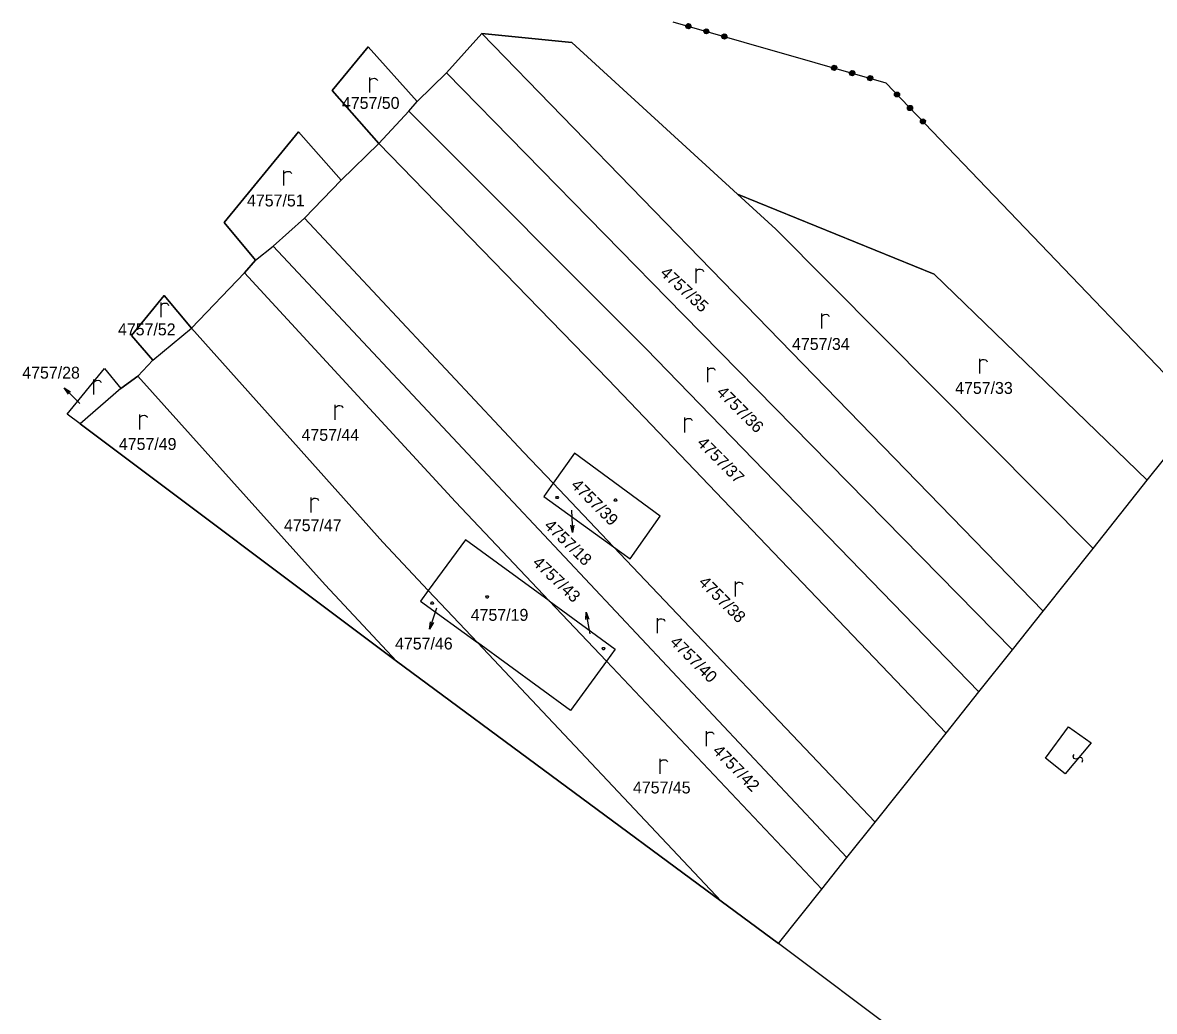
# Model space of a CAD drawing. Extents: x -266179 to -264727, y -1243225 to -1241702.
# Drawn here: x -265984.8 to -265832.8, y -1242536.7 to -1242403.9 of the extents above; entities that cross this region are included whole.
import ezdxf

# ---------------------------------------------------------------- set-up
doc = ezdxf.new("R2010")
doc.units = 0
for name, color, linetype in [('Vrstva 1', 7, 'Continuous'), ('Vrstva 19', 7, 'Continuous'), ('Vrstva 2', 7, 'Continuous'), ('Vrstva 21', 7, 'Continuous')]:
    doc.layers.add(name, color=color, linetype=linetype)

msp = doc.modelspace()

# ---------------------------------------------------------------- linework, layer by layer
at = {"layer": 'Vrstva 1'}
for p, q in [((-265897.47, -1242403.78), (-265868.86, -1242411.97)), ((-265927.83, -1242410.64), (-265923.08, -1242405.39)), ((-265923.08, -1242405.39), (-265927.83, -1242410.64)), ((-265890.72, -1242438.68), (-265923.08, -1242405.39)), ((-265923.08, -1242405.39), (-265911.02, -1242406.56)), ((-265911.02, -1242406.56), (-265923.08, -1242405.39)), ((-265911.02, -1242406.56), (-265888.78, -1242426.95)), ((-265888.78, -1242426.95), (-265911.02, -1242406.56)), ((-265943.18, -1242413.03), (-265938.35, -1242407.14)), ((-265938.35, -1242407.14), (-265943.18, -1242413.03)), ((-265938.35, -1242407.14), (-265931.78, -1242414.49)), ((-265931.78, -1242414.49), (-265938.35, -1242407.14)), ((-265931.78, -1242414.49), (-265927.83, -1242410.64)), ((-265927.83, -1242410.64), (-265931.78, -1242414.49)), ((-265896.03, -1242443.15), (-265927.83, -1242410.64)), ((-265868.86, -1242411.97), (-265826.52, -1242456.16)), ((-265936.94, -1242420.12), (-265943.18, -1242413.03)), ((-265943.18, -1242413.03), (-265936.94, -1242420.12)), ((-265936.94, -1242420.12), (-265932.91, -1242415.78)), ((-265932.91, -1242415.78), (-265931.78, -1242414.49)), ((-265901.05, -1242447.69), (-265932.91, -1242415.78)), ((-265957.69, -1242430.74), (-265947.73, -1242418.59)), ((-265947.73, -1242418.59), (-265957.69, -1242430.74)), ((-265947.73, -1242418.59), (-265941.99, -1242425.08)), ((-265941.99, -1242425.08), (-265947.73, -1242418.59)), ((-265941.99, -1242425.08), (-265936.94, -1242420.12)), ((-265936.94, -1242420.12), (-265941.99, -1242425.08)), ((-265906.11, -1242451.84), (-265936.94, -1242420.12)), ((-265946.9, -1242430.17), (-265941.99, -1242425.08)), ((-265883.64, -1242431.66), (-265888.78, -1242426.95)), ((-265888.78, -1242426.95), (-265862.38, -1242437.68)), ((-265862.38, -1242437.68), (-265888.78, -1242426.95)), ((-265953.47, -1242435.81), (-265957.69, -1242430.74)), ((-265957.69, -1242430.74), (-265953.47, -1242435.81)), ((-265951.11, -1242433.94), (-265946.9, -1242430.17)), ((-265917.48, -1242461.57), (-265946.9, -1242430.17)), ((-265841.03, -1242474.5), (-265883.64, -1242431.66)), ((-265953.47, -1242435.81), (-265951.11, -1242433.94)), ((-265922.33, -1242464.64), (-265951.11, -1242433.94)), ((-265954.95, -1242437.5), (-265953.47, -1242435.81)), ((-265953.47, -1242435.81), (-265954.95, -1242437.5)), ((-265962.09, -1242444.95), (-265954.95, -1242437.5)), ((-265954.95, -1242437.5), (-265962.09, -1242444.95)), ((-265926.62, -1242468.25), (-265954.95, -1242437.5)), ((-265847.73, -1242482.93), (-265890.72, -1242438.68)), ((-265862.38, -1242437.68), (-265833.75, -1242465.36)), ((-265833.75, -1242465.36), (-265862.38, -1242437.68)), ((-265970.12, -1242445.91), (-265965.74, -1242440.56)), ((-265965.74, -1242440.56), (-265970.12, -1242445.91)), ((-265965.74, -1242440.56), (-265962.09, -1242444.95)), ((-265962.09, -1242444.95), (-265965.74, -1242440.56)), ((-265851.86, -1242488.11), (-265896.03, -1242443.15)), ((-265967.29, -1242449.25), (-265970.12, -1242445.91)), ((-265970.12, -1242445.91), (-265967.29, -1242449.25)), ((-265967.29, -1242449.25), (-265962.09, -1242444.95)), ((-265936.37, -1242473.69), (-265962.09, -1242444.95)), ((-265856.36, -1242493.77), (-265901.05, -1242447.69)), ((-265969.29, -1242451.38), (-265967.29, -1242449.25)), ((-265967.29, -1242449.25), (-265969.29, -1242451.38)), ((-265978.77, -1242456.47), (-265973.77, -1242450.35)), ((-265973.77, -1242450.35), (-265971.58, -1242453.03)), ((-265971.58, -1242453.03), (-265969.29, -1242451.38)), ((-265969.29, -1242451.38), (-265971.58, -1242453.03)), ((-265944.13, -1242479.42), (-265969.29, -1242451.38)), ((-265860.77, -1242499.3), (-265906.11, -1242451.84)), ((-265978.605, -1242453.787), (-265979.17, -1242452.938)), ((-265971.58, -1242453.03), (-265977.03, -1242457.76)), ((-265977.03, -1242457.76), (-265978.77, -1242456.47)), ((-265934.54, -1242489.67), (-265977.03, -1242457.76)), ((-265977.03, -1242457.76), (-265934.54, -1242489.67)), ((-265833.75, -1242465.36), (-265828.81, -1242459.15)), ((-265913.51, -1242465.76), (-265917.48, -1242461.57)), ((-265910.65, -1242461.74), (-265913.51, -1242465.76)), ((-265899.13, -1242470.2), (-265910.65, -1242461.74)), ((-265874.07, -1242516.02), (-265922.33, -1242464.64)), ((-265913.51, -1242465.76), (-265914.79, -1242467.56)), ((-265905.4, -1242474.3), (-265913.51, -1242465.76)), ((-265913.51, -1242465.76), (-265905.4, -1242474.3)), ((-265841.03, -1242474.5), (-265833.75, -1242465.36)), ((-265914.79, -1242467.56), (-265905.4, -1242474.3)), ((-265914.04, -1242481.54), (-265926.62, -1242468.25)), ((-265903.17, -1242475.9), (-265899.13, -1242470.2)), ((-265910.756, -1242471.367), (-265910.903, -1242472.376)), ((-265930.29, -1242480.15), (-265936.37, -1242473.69)), ((-265925.27, -1242473.34), (-265930.29, -1242480.15)), ((-265914.04, -1242481.54), (-265925.27, -1242473.34)), ((-265870.29, -1242511.27), (-265905.4, -1242474.3)), ((-265905.4, -1242474.3), (-265903.17, -1242475.9)), ((-265847.73, -1242482.93), (-265841.03, -1242474.5)), ((-265934.54, -1242489.67), (-265944.13, -1242479.42)), ((-265930.29, -1242480.15), (-265931.34, -1242481.57)), ((-265923.69, -1242487.15), (-265930.29, -1242480.15)), ((-265931.34, -1242481.57), (-265923.69, -1242487.15)), ((-265906.36, -1242489.66), (-265914.04, -1242481.54)), ((-265914.04, -1242481.54), (-265905.17, -1242488.03)), ((-265909.109, -1242484.066), (-265909.088, -1242483.047)), ((-265851.86, -1242488.11), (-265847.73, -1242482.93)), ((-265929.603, -1242484.475), (-265930.1, -1242485.366)), ((-265911.19, -1242496.28), (-265923.69, -1242487.15)), ((-265890.98, -1242521.88), (-265923.69, -1242487.15)), ((-265905.17, -1242488.03), (-265906.36, -1242489.66)), ((-265856.36, -1242493.77), (-265851.86, -1242488.11)), ((-265890.98, -1242521.88), (-265934.54, -1242489.67)), ((-265934.54, -1242489.67), (-265890.98, -1242521.88)), ((-265906.36, -1242489.66), (-265911.19, -1242496.28)), ((-265877.43, -1242520.25), (-265906.36, -1242489.66)), ((-265860.77, -1242499.3), (-265856.36, -1242493.77)), ((-265870.29, -1242511.27), (-265860.77, -1242499.3)), ((-265874.07, -1242516.02), (-265870.29, -1242511.27)), ((-265877.43, -1242520.25), (-265874.07, -1242516.02)), ((-265883.27, -1242527.58), (-265877.43, -1242520.25)), ((-265883.27, -1242527.58), (-265890.98, -1242521.88)), ((-265890.98, -1242521.88), (-265883.27, -1242527.58)), ((-265816.51, -1242577.54), (-265883.27, -1242527.58))]:
    msp.add_line(p, q, dxfattribs=at)
for points in [[(-265938.12, -1242413.28), (-265938.12, -1242412.01), (-265938.12, -1242411.28)], [(-265938.12, -1242411.68), (-265938.02, -1242411.55), (-265937.89, -1242411.44), (-265937.75, -1242411.39), (-265937.52, -1242411.38), (-265937.35, -1242411.41), (-265937.25, -1242411.48), (-265937.16, -1242411.58), (-265937.12, -1242411.68)], [(-265949.66, -1242425.78), (-265949.66, -1242424.51), (-265949.66, -1242423.78)], [(-265949.66, -1242424.18), (-265949.56, -1242424.05), (-265949.43, -1242423.94), (-265949.29, -1242423.89), (-265949.06, -1242423.88), (-265948.89, -1242423.91), (-265948.79, -1242423.98), (-265948.7, -1242424.08), (-265948.66, -1242424.18)], [(-265894.33, -1242438.91), (-265894.33, -1242437.64), (-265894.33, -1242436.91)], [(-265894.33, -1242437.31), (-265894.23, -1242437.18), (-265894.1, -1242437.07), (-265893.96, -1242437.02), (-265893.73, -1242437.01), (-265893.56, -1242437.04), (-265893.46, -1242437.11), (-265893.37, -1242437.21), (-265893.33, -1242437.31)], [(-265966.16, -1242443.47), (-265966.16, -1242442.2), (-265966.16, -1242441.47)], [(-265966.16, -1242441.87), (-265966.06, -1242441.74), (-265965.93, -1242441.63), (-265965.79, -1242441.58), (-265965.56, -1242441.57), (-265965.39, -1242441.6), (-265965.29, -1242441.67), (-265965.2, -1242441.77), (-265965.16, -1242441.87)], [(-265877.46, -1242444.97), (-265877.46, -1242443.7), (-265877.46, -1242442.97)], [(-265877.46, -1242443.37), (-265877.36, -1242443.24), (-265877.23, -1242443.13), (-265877.09, -1242443.08), (-265876.86, -1242443.07), (-265876.69, -1242443.1), (-265876.59, -1242443.17), (-265876.5, -1242443.27), (-265876.46, -1242443.37)], [(-265856.23, -1242451.04), (-265856.23, -1242449.77), (-265856.23, -1242449.04)], [(-265856.23, -1242449.44), (-265856.13, -1242449.31), (-265856, -1242449.2), (-265855.86, -1242449.15), (-265855.63, -1242449.14), (-265855.46, -1242449.17), (-265855.36, -1242449.24), (-265855.27, -1242449.34), (-265855.23, -1242449.44)], [(-265892.75, -1242452.19), (-265892.75, -1242450.92), (-265892.75, -1242450.19)], [(-265892.75, -1242450.59), (-265892.65, -1242450.46), (-265892.52, -1242450.35), (-265892.38, -1242450.3), (-265892.15, -1242450.29), (-265891.98, -1242450.32), (-265891.88, -1242450.39), (-265891.79, -1242450.49), (-265891.75, -1242450.59)], [(-265975.19, -1242453.83), (-265975.19, -1242452.56), (-265975.19, -1242451.83)], [(-265975.19, -1242452.23), (-265975.09, -1242452.1), (-265974.96, -1242451.99), (-265974.82, -1242451.94), (-265974.59, -1242451.93), (-265974.42, -1242451.96), (-265974.32, -1242452.03), (-265974.23, -1242452.13), (-265974.19, -1242452.23)], [(-265977.05, -1242455.06), (-265979.17, -1242452.938), (-265978.322, -1242453.504)], [(-265942.77, -1242457.23), (-265942.77, -1242455.96), (-265942.77, -1242455.23)], [(-265942.77, -1242455.63), (-265942.67, -1242455.5), (-265942.54, -1242455.39), (-265942.4, -1242455.34), (-265942.17, -1242455.33), (-265942, -1242455.36), (-265941.9, -1242455.43), (-265941.81, -1242455.53), (-265941.77, -1242455.63)], [(-265969.01, -1242458.53), (-265969.01, -1242457.26), (-265969.01, -1242456.53)], [(-265969.01, -1242456.93), (-265968.91, -1242456.8), (-265968.78, -1242456.69), (-265968.64, -1242456.64), (-265968.41, -1242456.63), (-265968.24, -1242456.66), (-265968.14, -1242456.73), (-265968.05, -1242456.83), (-265968.01, -1242456.93)], [(-265895.84, -1242458.95), (-265895.84, -1242457.68), (-265895.84, -1242456.95)], [(-265895.84, -1242457.35), (-265895.74, -1242457.22), (-265895.61, -1242457.11), (-265895.47, -1242457.06), (-265895.24, -1242457.05), (-265895.07, -1242457.08), (-265894.97, -1242457.15), (-265894.88, -1242457.25), (-265894.84, -1242457.35)], [(-265946.01, -1242469.67), (-265946.01, -1242468.4), (-265946.01, -1242467.67)], [(-265946.01, -1242468.07), (-265945.91, -1242467.94), (-265945.78, -1242467.83), (-265945.64, -1242467.78), (-265945.41, -1242467.77), (-265945.24, -1242467.8), (-265945.14, -1242467.87), (-265945.05, -1242467.97), (-265945.01, -1242468.07)], [(-265911.06, -1242469.38), (-265910.903, -1242472.376), (-265911.155, -1242471.388)], [(-265889.05, -1242480.95), (-265889.05, -1242479.68), (-265889.05, -1242478.95)], [(-265889.05, -1242479.35), (-265888.95, -1242479.22), (-265888.82, -1242479.11), (-265888.68, -1242479.06), (-265888.45, -1242479.05), (-265888.28, -1242479.08), (-265888.18, -1242479.15), (-265888.09, -1242479.25), (-265888.05, -1242479.35)], [(-265929.18, -1242482.51), (-265930.1, -1242485.366), (-265929.984, -1242484.352)], [(-265908.56, -1242486), (-265909.088, -1242483.047), (-265908.715, -1242483.996)], [(-265899.53, -1242485.87), (-265899.53, -1242484.6), (-265899.53, -1242483.87)], [(-265899.53, -1242484.27), (-265899.43, -1242484.14), (-265899.3, -1242484.03), (-265899.16, -1242483.98), (-265898.93, -1242483.97), (-265898.76, -1242484), (-265898.66, -1242484.07), (-265898.57, -1242484.17), (-265898.53, -1242484.27)], [(-265892.93, -1242501.06), (-265892.93, -1242499.79), (-265892.93, -1242499.06)], [(-265892.93, -1242499.46), (-265892.83, -1242499.33), (-265892.7, -1242499.22), (-265892.56, -1242499.17), (-265892.33, -1242499.16), (-265892.16, -1242499.19), (-265892.06, -1242499.26), (-265891.97, -1242499.36), (-265891.93, -1242499.46)], [(-265899.15, -1242504.78), (-265899.15, -1242503.51), (-265899.15, -1242502.78)], [(-265899.15, -1242503.18), (-265899.05, -1242503.05), (-265898.92, -1242502.94), (-265898.78, -1242502.89), (-265898.55, -1242502.88), (-265898.38, -1242502.91), (-265898.28, -1242502.98), (-265898.19, -1242503.08), (-265898.15, -1242503.18)]]:
    msp.add_lwpolyline(points, dxfattribs=at)
for points in [[(-265912.87, -1242467.52), (-265912.78, -1242467.67), (-265912.87, -1242467.82), (-265913.05, -1242467.82), (-265913.14, -1242467.67), (-265913.05, -1242467.52)], [(-265905.07, -1242467.87), (-265904.98, -1242468.02), (-265905.07, -1242468.17), (-265905.25, -1242468.17), (-265905.34, -1242468.02), (-265905.25, -1242467.87)], [(-265922.31, -1242480.88), (-265922.22, -1242481.03), (-265922.31, -1242481.18), (-265922.49, -1242481.18), (-265922.58, -1242481.03), (-265922.49, -1242480.88)], [(-265929.68, -1242481.69), (-265929.59, -1242481.84), (-265929.68, -1242481.99), (-265929.86, -1242481.99), (-265929.95, -1242481.84), (-265929.86, -1242481.69)], [(-265906.68, -1242487.82), (-265906.59, -1242487.97), (-265906.68, -1242488.12), (-265906.86, -1242488.12), (-265906.95, -1242487.97), (-265906.86, -1242487.82)]]:
    msp.add_lwpolyline(points, close=True, dxfattribs=at)
at = {"layer": 'Vrstva 19'}
for p, q in [((-265897.47, -1242403.78), (-265868.86, -1242411.97)), ((-265868.86, -1242411.97), (-265826.52, -1242456.16))]:
    msp.add_line(p, q, dxfattribs=at)
for points in [[(-265895.142, -1242404.113), (-265895.011, -1242404.348), (-265895.086, -1242404.607), (-265895.321, -1242404.738), (-265895.58, -1242404.663), (-265895.71, -1242404.428), (-265895.636, -1242404.169), (-265895.401, -1242404.038), (-265895.142, -1242404.113), (-265895.143, -1242404.154), (-265895.374, -1242404.088), (-265895.473, -1242404.143), (-265895.088, -1242404.253), (-265895.052, -1242404.346), (-265895.572, -1242404.198), (-265895.594, -1242404.274), (-265895.084, -1242404.421), (-265895.097, -1242404.5), (-265895.606, -1242404.354), (-265895.628, -1242404.431), (-265895.119, -1242404.577), (-265895.189, -1242404.64), (-265895.602, -1242404.522), (-265895.557, -1242404.618), (-265895.288, -1242404.695)], [(-265892.729, -1242404.804), (-265892.598, -1242405.039), (-265892.673, -1242405.299), (-265892.908, -1242405.429), (-265893.167, -1242405.355), (-265893.298, -1242405.12), (-265893.223, -1242404.86), (-265892.988, -1242404.73), (-265892.729, -1242404.804), (-265892.749, -1242404.84), (-265892.98, -1242404.774), (-265893.079, -1242404.829), (-265892.695, -1242404.939), (-265892.64, -1242405.038), (-265893.178, -1242404.884), (-265893.2, -1242404.961), (-265892.662, -1242405.115), (-265892.684, -1242405.192), (-265893.222, -1242405.038), (-265893.244, -1242405.114), (-265892.706, -1242405.269), (-265892.805, -1242405.324), (-265893.189, -1242405.213), (-265893.134, -1242405.312), (-265892.904, -1242405.378)], [(-265890.316, -1242405.496), (-265890.186, -1242405.731), (-265890.26, -1242405.991), (-265890.495, -1242406.121), (-265890.755, -1242406.047), (-265890.885, -1242405.812), (-265890.81, -1242405.552), (-265890.575, -1242405.422), (-265890.316, -1242405.496), (-265890.365, -1242405.524), (-265890.596, -1242405.457), (-265890.676, -1242405.518), (-265890.311, -1242405.623), (-265890.256, -1242405.721), (-265890.756, -1242405.578), (-265890.778, -1242405.655), (-265890.278, -1242405.798), (-265890.3, -1242405.875), (-265890.8, -1242405.732), (-265890.831, -1242405.806), (-265890.331, -1242405.949), (-265890.392, -1242406.015), (-265890.786, -1242405.902), (-265890.76, -1242405.993), (-265890.529, -1242406.059)], [(-265875.569, -1242409.716), (-265875.438, -1242409.951), (-265875.513, -1242410.21), (-265875.748, -1242410.341), (-265876.007, -1242410.266), (-265876.138, -1242410.031), (-265876.063, -1242409.772), (-265875.828, -1242409.641), (-265875.569, -1242409.716), (-265875.57, -1242409.757), (-265875.801, -1242409.691), (-265875.9, -1242409.746), (-265875.515, -1242409.856), (-265875.479, -1242409.949), (-265875.999, -1242409.801), (-265876.021, -1242409.877), (-265875.511, -1242410.024), (-265875.524, -1242410.103), (-265876.033, -1242409.957), (-265876.055, -1242410.034), (-265875.546, -1242410.18), (-265875.616, -1242410.243), (-265876.029, -1242410.125), (-265875.984, -1242410.221), (-265875.715, -1242410.298)], [(-265873.156, -1242410.407), (-265873.025, -1242410.642), (-265873.1, -1242410.902), (-265873.335, -1242411.032), (-265873.594, -1242410.958), (-265873.725, -1242410.723), (-265873.65, -1242410.463), (-265873.415, -1242410.333), (-265873.156, -1242410.407), (-265873.176, -1242410.443), (-265873.407, -1242410.377), (-265873.506, -1242410.432), (-265873.122, -1242410.542), (-265873.067, -1242410.641), (-265873.605, -1242410.487), (-265873.627, -1242410.564), (-265873.089, -1242410.718), (-265873.111, -1242410.795), (-265873.649, -1242410.641), (-265873.671, -1242410.717), (-265873.133, -1242410.872), (-265873.232, -1242410.927), (-265873.616, -1242410.816), (-265873.561, -1242410.915), (-265873.331, -1242410.981)], [(-265870.743, -1242411.099), (-265870.613, -1242411.334), (-265870.687, -1242411.594), (-265870.922, -1242411.724), (-265871.182, -1242411.65), (-265871.312, -1242411.415), (-265871.237, -1242411.155), (-265871.002, -1242411.025), (-265870.743, -1242411.099), (-265870.792, -1242411.127), (-265871.023, -1242411.06), (-265871.103, -1242411.121), (-265870.738, -1242411.226), (-265870.683, -1242411.324), (-265871.183, -1242411.181), (-265871.205, -1242411.258), (-265870.705, -1242411.401), (-265870.727, -1242411.478), (-265871.227, -1242411.335), (-265871.258, -1242411.409), (-265870.758, -1242411.552), (-265870.819, -1242411.618), (-265871.213, -1242411.505), (-265871.187, -1242411.596), (-265870.956, -1242411.662)], [(-265867.016, -1242413.43), (-265867.022, -1242413.699), (-265867.217, -1242413.886), (-265867.486, -1242413.88), (-265867.672, -1242413.685), (-265867.667, -1242413.416), (-265867.472, -1242413.23), (-265867.203, -1242413.235), (-265867.016, -1242413.43), (-265867.038, -1242413.465), (-265867.204, -1242413.292), (-265867.317, -1242413.289), (-265867.041, -1242413.578), (-265867.057, -1242413.677), (-265867.43, -1242413.287), (-265867.488, -1242413.342), (-265867.122, -1242413.725), (-265867.172, -1242413.788), (-265867.539, -1242413.405), (-265867.597, -1242413.46), (-265867.23, -1242413.843), (-265867.323, -1242413.862), (-265867.62, -1242413.552), (-265867.629, -1242413.658), (-265867.436, -1242413.86)], [(-265865.28, -1242415.244), (-265865.286, -1242415.512), (-265865.481, -1242415.699), (-265865.75, -1242415.693), (-265865.937, -1242415.498), (-265865.931, -1242415.229), (-265865.736, -1242415.043), (-265865.467, -1242415.048), (-265865.28, -1242415.244), (-265865.316, -1242415.264), (-265865.482, -1242415.091), (-265865.595, -1242415.088), (-265865.319, -1242415.377), (-265865.321, -1242415.49), (-265865.708, -1242415.086), (-265865.766, -1242415.141), (-265865.379, -1242415.545), (-265865.437, -1242415.601), (-265865.824, -1242415.196), (-265865.882, -1242415.252), (-265865.495, -1242415.656), (-265865.608, -1242415.654), (-265865.884, -1242415.365), (-265865.887, -1242415.478), (-265865.721, -1242415.651)], [(-265863.545, -1242417.057), (-265863.551, -1242417.325), (-265863.746, -1242417.512), (-265864.014, -1242417.506), (-265864.201, -1242417.311), (-265864.195, -1242417.042), (-265864, -1242416.856), (-265863.731, -1242416.862), (-265863.545, -1242417.057), (-265863.601, -1242417.055), (-265863.767, -1242416.882), (-265863.866, -1242416.894), (-265863.604, -1242417.168), (-265863.606, -1242417.282), (-265863.966, -1242416.906), (-265864.024, -1242416.961), (-265863.664, -1242417.337), (-265863.722, -1242417.392), (-265864.081, -1242417.017), (-265864.146, -1242417.065), (-265863.786, -1242417.44), (-265863.872, -1242417.467), (-265864.155, -1242417.171), (-265864.179, -1242417.262), (-265864.013, -1242417.435)]]:
    msp.add_lwpolyline(points, dxfattribs=at)
at = {"layer": 'Vrstva 2'}
for p, q in [((-265847.42, -1242502.66), (-265844.31, -1242498.48)), ((-265844.31, -1242498.48), (-265841.28, -1242500.61)), ((-265841.28, -1242500.61), (-265844.79, -1242504.77)), ((-265844.79, -1242504.77), (-265847.42, -1242502.66))]:
    msp.add_line(p, q, dxfattribs=at)
msp.add_lwpolyline([(-265842.494, -1242503.212), (-265842.378, -1242502.904), (-265842.537, -1242502.626), (-265842.818, -1242502.572), (-265843.293, -1242502.826), (-265843.587, -1242502.709), (-265843.69, -1242502.412), (-265843.576, -1242502.168)], dxfattribs=at)
at = {"layer": 'Vrstva 21'}
for p, q in [((-265897.47, -1242403.78), (-265868.86, -1242411.97)), ((-265868.86, -1242411.97), (-265826.52, -1242456.16))]:
    msp.add_line(p, q, dxfattribs=at)

# ---------------------------------------------------------------- texts
at = {"layer": 'Vrstva 1'}
for s, p in [('4757/50', (-265941.88, -1242415.49)), ('4757/51', (-265954.622, -1242428.59)), ('4757/52', (-265971.951, -1242445.9)), ('4757/34', (-265881.441, -1242447.86)), ('4757/28', (-265984.801, -1242451.71)), ('4757/33', (-265859.541, -1242453.76)), ('4757/44', (-265947.301, -1242460.06)), ('4757/49', (-265971.828, -1242461.29)), ('4757/47', (-265949.661, -1242472.2)), ('4757/19', (-265924.584, -1242484.23)), ('4757/46', (-265934.745, -1242488.08)), ('4757/45', (-265902.801, -1242507.41))]:
    msp.add_text(s, height=1.6, dxfattribs=at).set_placement(p)
for s, rotation, p in [('4757/35', 317.30403, (-265899.256, -1242437.68)), ('4757/36', 315.01219, (-265891.689, -1242453.665)), ('4757/37', 315.01219, (-265894.308, -1242460.476)), ('4757/39', 315.01219, (-265911.232, -1242466.132)), ('4757/18', 315.98622, (-265914.84, -1242471.579)), ('4757/43', 316.50189, (-265916.406, -1242476.565)), ('4757/38', 315.01219, (-265894.108, -1242479.176)), ('4757/40', 315.01219, (-265897.937, -1242487.217)), ('4757/42', 314.61113, (-265892.212, -1242501.814))]:
    msp.add_text(s, height=1.6, rotation=rotation, dxfattribs=at).set_placement(p)

doc.saveas('drawing.dxf')
